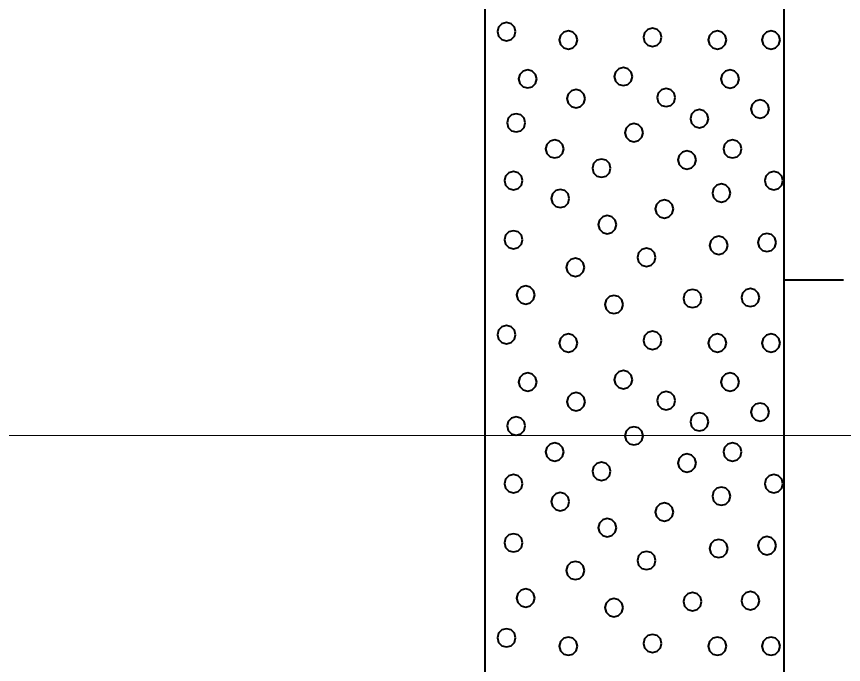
# Model space of a CAD drawing. Extents: x -582 to 653, y -817 to -3.
# Drawn here: x -45.24 to -38.32, y -711.47 to -706.04 of the extents above; entities that cross this region are included whole.
import ezdxf

# ---------------------------------------------------------------- set-up
doc = ezdxf.new("R2010")
doc.units = 0
doc.header["$LTSCALE"] = 0.4
doc.layers.add('27', color=7, linetype='Continuous', lineweight=40)
doc.layers.add('7', color=7, linetype='Continuous', lineweight=13)

msp = doc.modelspace()

# ---------------------------------------------------------------- linework, layer by layer
at = {"layer": '27'}
msp.add_line((-38.3189, -708.2526), (-38.8189, -708.2526), dxfattribs=at)
for points in [[(-41.3189, -693.6526), (-38.8189, -693.6526), (-38.8189, -720.1526), (-41.3189, -720.1526)], [(-41.0645, -706.169), (-41.0747, -706.1309), (-41.1026, -706.103), (-41.1407, -706.0928), (-41.1788, -706.103), (-41.2067, -706.1309), (-41.2169, -706.169), (-41.2067, -706.2071), (-41.1788, -706.235), (-41.1407, -706.2452), (-41.1026, -706.235), (-41.0747, -706.2071)], [(-40.5458, -706.2389), (-40.5561, -706.2008), (-40.5839, -706.1729), (-40.622, -706.1627), (-40.6601, -706.1729), (-40.688, -706.2008), (-40.6982, -706.2389), (-40.688, -706.277), (-40.6601, -706.3049), (-40.622, -706.3151), (-40.5839, -706.3049), (-40.5561, -706.277)], [(-39.8416, -706.2161), (-39.8518, -706.178), (-39.8797, -706.1501), (-39.9178, -706.1399), (-39.9559, -706.1501), (-39.9838, -706.178), (-39.994, -706.2161), (-39.9838, -706.2542), (-39.9559, -706.282), (-39.9178, -706.2923), (-39.8797, -706.282), (-39.8518, -706.2542)], [(-39.2987, -706.2389), (-39.3089, -706.2008), (-39.3368, -706.1729), (-39.3749, -706.1627), (-39.413, -706.1729), (-39.4409, -706.2008), (-39.4511, -706.2389), (-39.4409, -706.277), (-39.413, -706.3049), (-39.3749, -706.3151), (-39.3368, -706.3049), (-39.3089, -706.277)], [(-38.8487, -706.2389), (-38.8589, -706.2008), (-38.8868, -706.1729), (-38.9249, -706.1627), (-38.963, -706.1729), (-38.9909, -706.2008), (-39.0011, -706.2389), (-38.9909, -706.277), (-38.963, -706.3049), (-38.9249, -706.3151), (-38.8868, -706.3049), (-38.8589, -706.277)], [(-40.887, -706.5652), (-40.8972, -706.5271), (-40.9251, -706.4992), (-40.9632, -706.489), (-41.0013, -706.4992), (-41.0292, -706.5271), (-41.0394, -706.5652), (-41.0292, -706.6033), (-41.0013, -706.6312), (-40.9632, -706.6414), (-40.9251, -706.6312), (-40.8972, -706.6033)], [(-40.086, -706.5456), (-40.0962, -706.5075), (-40.1241, -706.4796), (-40.1622, -706.4694), (-40.2003, -706.4796), (-40.2282, -706.5075), (-40.2384, -706.5456), (-40.2282, -706.5837), (-40.2003, -706.6116), (-40.1622, -706.6218), (-40.1241, -706.6116), (-40.0962, -706.5837)], [(-39.1924, -706.5653), (-39.2026, -706.5272), (-39.2305, -706.4993), (-39.2686, -706.4891), (-39.3067, -706.4993), (-39.3346, -706.5272), (-39.3448, -706.5653), (-39.3346, -706.6034), (-39.3067, -706.6313), (-39.2686, -706.6415), (-39.2305, -706.6313), (-39.2026, -706.6034)], [(-39.727, -706.7215), (-39.7372, -706.6834), (-39.7651, -706.6555), (-39.8032, -706.6453), (-39.8413, -706.6555), (-39.8692, -706.6834), (-39.8794, -706.7215), (-39.8692, -706.7596), (-39.8413, -706.7875), (-39.8032, -706.7977), (-39.7651, -706.7875), (-39.7372, -706.7596)], [(-40.482, -706.7305), (-40.4923, -706.6924), (-40.5201, -706.6645), (-40.5582, -706.6543), (-40.5963, -706.6645), (-40.6242, -706.6924), (-40.6344, -706.7305), (-40.6242, -706.7686), (-40.5963, -706.7965), (-40.5582, -706.8067), (-40.5201, -706.7965), (-40.4923, -706.7686)], [(-38.9415, -706.8174), (-38.9517, -706.7793), (-38.9796, -706.7514), (-39.0177, -706.7412), (-39.0558, -706.7514), (-39.0837, -706.7793), (-39.0939, -706.8174), (-39.0837, -706.8555), (-39.0558, -706.8834), (-39.0177, -706.8936), (-38.9796, -706.8834), (-38.9517, -706.8555)], [(-39.4487, -706.8987), (-39.459, -706.8606), (-39.4868, -706.8327), (-39.5249, -706.8225), (-39.563, -706.8327), (-39.5909, -706.8606), (-39.6011, -706.8987), (-39.5909, -706.9368), (-39.563, -706.9647), (-39.5249, -706.9749), (-39.4868, -706.9647), (-39.459, -706.9368)], [(-40.9832, -706.9331), (-40.9934, -706.895), (-41.0213, -706.8671), (-41.0594, -706.8569), (-41.0975, -706.8671), (-41.1254, -706.895), (-41.1356, -706.9331), (-41.1254, -706.9712), (-41.0975, -706.999), (-41.0594, -707.0093), (-41.0213, -706.999), (-40.9934, -706.9712)], [(-39.9971, -707.0163), (-40.0073, -706.9782), (-40.0352, -706.9503), (-40.0733, -706.9401), (-40.1114, -706.9503), (-40.1393, -706.9782), (-40.1495, -707.0163), (-40.1393, -707.0544), (-40.1114, -707.0822), (-40.0733, -707.0925), (-40.0352, -707.0822), (-40.0073, -707.0544)], [(-40.6603, -707.1517), (-40.6705, -707.1136), (-40.6984, -707.0857), (-40.7365, -707.0755), (-40.7746, -707.0857), (-40.8025, -707.1136), (-40.8127, -707.1517), (-40.8025, -707.1898), (-40.7746, -707.2177), (-40.7365, -707.2279), (-40.6984, -707.2177), (-40.6705, -707.1898)], [(-39.1716, -707.1517), (-39.1818, -707.1136), (-39.2097, -707.0857), (-39.2478, -707.0755), (-39.2859, -707.0857), (-39.3138, -707.1136), (-39.324, -707.1517), (-39.3138, -707.1898), (-39.2859, -707.2177), (-39.2478, -707.2279), (-39.2097, -707.2177), (-39.1818, -707.1898)], [(-39.553, -707.2445), (-39.5632, -707.2064), (-39.5911, -707.1785), (-39.6292, -707.1683), (-39.6673, -707.1785), (-39.6952, -707.2064), (-39.7054, -707.2445), (-39.6952, -707.2826), (-39.6673, -707.3105), (-39.6292, -707.3207), (-39.5911, -707.3105), (-39.5632, -707.2826)], [(-40.2687, -707.3132), (-40.2789, -707.2751), (-40.3068, -707.2472), (-40.3449, -707.237), (-40.383, -707.2472), (-40.4109, -707.2751), (-40.4211, -707.3132), (-40.4109, -707.3513), (-40.383, -707.3792), (-40.3449, -707.3894), (-40.3068, -707.3792), (-40.2789, -707.3513)], [(-41.006, -707.4174), (-41.0163, -707.3793), (-41.0441, -707.3514), (-41.0822, -707.3412), (-41.1203, -707.3514), (-41.1482, -707.3793), (-41.1584, -707.4174), (-41.1482, -707.4555), (-41.1203, -707.4834), (-41.0822, -707.4936), (-41.0441, -707.4834), (-41.0163, -707.4555)], [(-38.8258, -707.4174), (-38.836, -707.3793), (-38.8639, -707.3514), (-38.902, -707.3412), (-38.9401, -707.3514), (-38.968, -707.3793), (-38.9782, -707.4174), (-38.968, -707.4555), (-38.9401, -707.4834), (-38.902, -707.4936), (-38.8639, -707.4834), (-38.836, -707.4555)], [(-39.2644, -707.5217), (-39.2746, -707.4836), (-39.3025, -707.4557), (-39.3406, -707.4455), (-39.3787, -707.4557), (-39.4066, -707.4836), (-39.4168, -707.5217), (-39.4066, -707.5598), (-39.3787, -707.5876), (-39.3406, -707.5979), (-39.3025, -707.5876), (-39.2746, -707.5598)], [(-40.6145, -707.5674), (-40.6247, -707.5293), (-40.6526, -707.5014), (-40.6907, -707.4912), (-40.7288, -707.5014), (-40.7567, -707.5293), (-40.7669, -707.5674), (-40.7567, -707.6055), (-40.7288, -707.6334), (-40.6907, -707.6436), (-40.6526, -707.6334), (-40.6247, -707.6055)], [(-39.7424, -707.6551), (-39.7526, -707.617), (-39.7805, -707.5891), (-39.8186, -707.5789), (-39.8567, -707.5891), (-39.8846, -707.617), (-39.8948, -707.6551), (-39.8846, -707.6932), (-39.8567, -707.7211), (-39.8186, -707.7313), (-39.7805, -707.7211), (-39.7526, -707.6932)], [(-40.2204, -707.7861), (-40.2306, -707.748), (-40.2585, -707.7201), (-40.2966, -707.7099), (-40.3347, -707.7201), (-40.3626, -707.748), (-40.3728, -707.7861), (-40.3626, -707.8242), (-40.3347, -707.8521), (-40.2966, -707.8623), (-40.2585, -707.8521), (-40.2306, -707.8242)], [(-41.006, -707.9132), (-41.0163, -707.8751), (-41.0441, -707.8472), (-41.0822, -707.837), (-41.1203, -707.8472), (-41.1482, -707.8751), (-41.1584, -707.9132), (-41.1482, -707.9513), (-41.1203, -707.9792), (-41.0822, -707.9894), (-41.0441, -707.9792), (-41.0163, -707.9513)], [(-39.2873, -707.9602), (-39.2975, -707.9221), (-39.3254, -707.8943), (-39.3635, -707.884), (-39.4016, -707.8943), (-39.4295, -707.9221), (-39.4397, -707.9602), (-39.4295, -707.9983), (-39.4016, -708.0262), (-39.3635, -708.0364), (-39.3254, -708.0262), (-39.2975, -707.9983)], [(-38.883, -707.9361), (-38.8932, -707.898), (-38.9211, -707.8701), (-38.9592, -707.8599), (-38.9973, -707.8701), (-39.0252, -707.898), (-39.0354, -707.9361), (-39.0252, -707.9742), (-38.9973, -708.0021), (-38.9592, -708.0123), (-38.9211, -708.0021), (-38.8932, -707.9742)], [(-39.8924, -708.0607), (-39.9026, -708.0226), (-39.9305, -707.9947), (-39.9686, -707.9845), (-40.0067, -707.9947), (-40.0346, -708.0226), (-40.0448, -708.0607), (-40.0346, -708.0988), (-40.0067, -708.1267), (-39.9686, -708.1369), (-39.9305, -708.1267), (-39.9026, -708.0988)], [(-40.4874, -708.1446), (-40.4976, -708.1065), (-40.5255, -708.0786), (-40.5636, -708.0684), (-40.6017, -708.0786), (-40.6296, -708.1065), (-40.6398, -708.1446), (-40.6296, -708.1827), (-40.6017, -708.2106), (-40.5636, -708.2208), (-40.5255, -708.2106), (-40.4976, -708.1827)], [(-40.9031, -708.3759), (-40.9133, -708.3378), (-40.9412, -708.31), (-40.9793, -708.2997), (-41.0174, -708.31), (-41.0453, -708.3378), (-41.0555, -708.3759), (-41.0453, -708.414), (-41.0174, -708.4419), (-40.9793, -708.4521), (-40.9412, -708.4419), (-40.9133, -708.414)], [(-40.1645, -708.456), (-40.1747, -708.4179), (-40.2026, -708.39), (-40.2407, -708.3798), (-40.2788, -708.39), (-40.3067, -708.4179), (-40.3169, -708.456), (-40.3067, -708.4941), (-40.2788, -708.522), (-40.2407, -708.5322), (-40.2026, -708.522), (-40.1747, -708.4941)], [(-39.5072, -708.4052), (-39.5174, -708.3671), (-39.5453, -708.3392), (-39.5834, -708.329), (-39.6215, -708.3392), (-39.6494, -708.3671), (-39.6596, -708.4052), (-39.6494, -708.4433), (-39.6215, -708.4712), (-39.5834, -708.4814), (-39.5453, -708.4712), (-39.5174, -708.4433)], [(-39.0216, -708.3976), (-39.0318, -708.3595), (-39.0597, -708.3316), (-39.0978, -708.3214), (-39.1359, -708.3316), (-39.1638, -708.3595), (-39.174, -708.3976), (-39.1638, -708.4357), (-39.1359, -708.4636), (-39.0978, -708.4738), (-39.0597, -708.4636), (-39.0318, -708.4357)], [(-41.0645, -708.709), (-41.0747, -708.6709), (-41.1026, -708.643), (-41.1407, -708.6328), (-41.1788, -708.643), (-41.2067, -708.6709), (-41.2169, -708.709), (-41.2067, -708.7471), (-41.1788, -708.775), (-41.1407, -708.7852), (-41.1026, -708.775), (-41.0747, -708.7471)], [(-40.5458, -708.7789), (-40.5561, -708.7408), (-40.5839, -708.7129), (-40.622, -708.7027), (-40.6601, -708.7129), (-40.688, -708.7408), (-40.6982, -708.7789), (-40.688, -708.817), (-40.6601, -708.8449), (-40.622, -708.8551), (-40.5839, -708.8449), (-40.5561, -708.817)], [(-39.8416, -708.7561), (-39.8518, -708.718), (-39.8797, -708.6901), (-39.9178, -708.6799), (-39.9559, -708.6901), (-39.9838, -708.718), (-39.994, -708.7561), (-39.9838, -708.7942), (-39.9559, -708.822), (-39.9178, -708.8323), (-39.8797, -708.822), (-39.8518, -708.7942)], [(-39.2987, -708.7789), (-39.3089, -708.7408), (-39.3368, -708.7129), (-39.3749, -708.7027), (-39.413, -708.7129), (-39.4409, -708.7408), (-39.4511, -708.7789), (-39.4409, -708.817), (-39.413, -708.8449), (-39.3749, -708.8551), (-39.3368, -708.8449), (-39.3089, -708.817)], [(-38.8487, -708.7789), (-38.8589, -708.7408), (-38.8868, -708.7129), (-38.9249, -708.7027), (-38.963, -708.7129), (-38.9909, -708.7408), (-39.0011, -708.7789), (-38.9909, -708.817), (-38.963, -708.8449), (-38.9249, -708.8551), (-38.8868, -708.8449), (-38.8589, -708.817)], [(-40.887, -709.1052), (-40.8972, -709.0671), (-40.9251, -709.0392), (-40.9632, -709.029), (-41.0013, -709.0392), (-41.0292, -709.0671), (-41.0394, -709.1052), (-41.0292, -709.1433), (-41.0013, -709.1712), (-40.9632, -709.1814), (-40.9251, -709.1712), (-40.8972, -709.1433)], [(-40.086, -709.0856), (-40.0962, -709.0475), (-40.1241, -709.0196), (-40.1622, -709.0094), (-40.2003, -709.0196), (-40.2282, -709.0475), (-40.2384, -709.0856), (-40.2282, -709.1237), (-40.2003, -709.1516), (-40.1622, -709.1618), (-40.1241, -709.1516), (-40.0962, -709.1237)], [(-39.1924, -709.1053), (-39.2026, -709.0672), (-39.2305, -709.0393), (-39.2686, -709.0291), (-39.3067, -709.0393), (-39.3346, -709.0672), (-39.3448, -709.1053), (-39.3346, -709.1434), (-39.3067, -709.1713), (-39.2686, -709.1815), (-39.2305, -709.1713), (-39.2026, -709.1434)], [(-40.482, -709.2705), (-40.4923, -709.2324), (-40.5201, -709.2045), (-40.5582, -709.1943), (-40.5963, -709.2045), (-40.6242, -709.2324), (-40.6344, -709.2705), (-40.6242, -709.3086), (-40.5963, -709.3365), (-40.5582, -709.3467), (-40.5201, -709.3365), (-40.4923, -709.3086)], [(-39.727, -709.2615), (-39.7372, -709.2234), (-39.7651, -709.1955), (-39.8032, -709.1853), (-39.8413, -709.1955), (-39.8692, -709.2234), (-39.8794, -709.2615), (-39.8692, -709.2996), (-39.8413, -709.3275), (-39.8032, -709.3377), (-39.7651, -709.3275), (-39.7372, -709.2996)], [(-38.9415, -709.3574), (-38.9517, -709.3193), (-38.9796, -709.2914), (-39.0177, -709.2812), (-39.0558, -709.2914), (-39.0837, -709.3193), (-39.0939, -709.3574), (-39.0837, -709.3955), (-39.0558, -709.4234), (-39.0177, -709.4336), (-38.9796, -709.4234), (-38.9517, -709.3955)], [(-40.9832, -709.4731), (-40.9934, -709.435), (-41.0213, -709.4071), (-41.0594, -709.3969), (-41.0975, -709.4071), (-41.1254, -709.435), (-41.1356, -709.4731), (-41.1254, -709.5112), (-41.0975, -709.539), (-41.0594, -709.5493), (-41.0213, -709.539), (-40.9934, -709.5112)], [(-39.4487, -709.4387), (-39.459, -709.4006), (-39.4868, -709.3727), (-39.5249, -709.3625), (-39.563, -709.3727), (-39.5909, -709.4006), (-39.6011, -709.4387), (-39.5909, -709.4768), (-39.563, -709.5047), (-39.5249, -709.5149), (-39.4868, -709.5047), (-39.459, -709.4768)], [(-39.9971, -709.5563), (-40.0073, -709.5182), (-40.0352, -709.4903), (-40.0733, -709.4801), (-40.1114, -709.4903), (-40.1393, -709.5182), (-40.1495, -709.5563), (-40.1393, -709.5944), (-40.1114, -709.6222), (-40.0733, -709.6325), (-40.0352, -709.6222), (-40.0073, -709.5944)], [(-40.6603, -709.6917), (-40.6705, -709.6536), (-40.6984, -709.6257), (-40.7365, -709.6155), (-40.7746, -709.6257), (-40.8025, -709.6536), (-40.8127, -709.6917), (-40.8025, -709.7298), (-40.7746, -709.7577), (-40.7365, -709.7679), (-40.6984, -709.7577), (-40.6705, -709.7298)], [(-39.1716, -709.6917), (-39.1818, -709.6536), (-39.2097, -709.6257), (-39.2478, -709.6155), (-39.2859, -709.6257), (-39.3138, -709.6536), (-39.324, -709.6917), (-39.3138, -709.7298), (-39.2859, -709.7577), (-39.2478, -709.7679), (-39.2097, -709.7577), (-39.1818, -709.7298)], [(-39.553, -709.7845), (-39.5632, -709.7464), (-39.5911, -709.7185), (-39.6292, -709.7083), (-39.6673, -709.7185), (-39.6952, -709.7464), (-39.7054, -709.7845), (-39.6952, -709.8226), (-39.6673, -709.8505), (-39.6292, -709.8607), (-39.5911, -709.8505), (-39.5632, -709.8226)], [(-40.2687, -709.8532), (-40.2789, -709.8151), (-40.3068, -709.7872), (-40.3449, -709.777), (-40.383, -709.7872), (-40.4109, -709.8151), (-40.4211, -709.8532), (-40.4109, -709.8913), (-40.383, -709.9192), (-40.3449, -709.9294), (-40.3068, -709.9192), (-40.2789, -709.8913)], [(-41.006, -709.9574), (-41.0163, -709.9193), (-41.0441, -709.8914), (-41.0822, -709.8812), (-41.1203, -709.8914), (-41.1482, -709.9193), (-41.1584, -709.9574), (-41.1482, -709.9955), (-41.1203, -710.0234), (-41.0822, -710.0336), (-41.0441, -710.0234), (-41.0163, -709.9955)], [(-38.8258, -709.9574), (-38.836, -709.9193), (-38.8639, -709.8914), (-38.902, -709.8812), (-38.9401, -709.8914), (-38.968, -709.9193), (-38.9782, -709.9574), (-38.968, -709.9955), (-38.9401, -710.0234), (-38.902, -710.0336), (-38.8639, -710.0234), (-38.836, -709.9955)], [(-40.6145, -710.1074), (-40.6247, -710.0693), (-40.6526, -710.0414), (-40.6907, -710.0312), (-40.7288, -710.0414), (-40.7567, -710.0693), (-40.7669, -710.1074), (-40.7567, -710.1455), (-40.7288, -710.1734), (-40.6907, -710.1836), (-40.6526, -710.1734), (-40.6247, -710.1455)], [(-39.2644, -710.0617), (-39.2746, -710.0236), (-39.3025, -709.9957), (-39.3406, -709.9855), (-39.3787, -709.9957), (-39.4066, -710.0236), (-39.4168, -710.0617), (-39.4066, -710.0998), (-39.3787, -710.1276), (-39.3406, -710.1379), (-39.3025, -710.1276), (-39.2746, -710.0998)], [(-39.7424, -710.1951), (-39.7526, -710.157), (-39.7805, -710.1291), (-39.8186, -710.1189), (-39.8567, -710.1291), (-39.8846, -710.157), (-39.8948, -710.1951), (-39.8846, -710.2332), (-39.8567, -710.2611), (-39.8186, -710.2713), (-39.7805, -710.2611), (-39.7526, -710.2332)], [(-40.2204, -710.3261), (-40.2306, -710.288), (-40.2585, -710.2601), (-40.2966, -710.2499), (-40.3347, -710.2601), (-40.3626, -710.288), (-40.3728, -710.3261), (-40.3626, -710.3642), (-40.3347, -710.3921), (-40.2966, -710.4023), (-40.2585, -710.3921), (-40.2306, -710.3642)], [(-41.006, -710.4532), (-41.0163, -710.4151), (-41.0441, -710.3872), (-41.0822, -710.377), (-41.1203, -710.3872), (-41.1482, -710.4151), (-41.1584, -710.4532), (-41.1482, -710.4913), (-41.1203, -710.5192), (-41.0822, -710.5294), (-41.0441, -710.5192), (-41.0163, -710.4913)], [(-39.2873, -710.5002), (-39.2975, -710.4621), (-39.3254, -710.4343), (-39.3635, -710.424), (-39.4016, -710.4343), (-39.4295, -710.4621), (-39.4397, -710.5002), (-39.4295, -710.5383), (-39.4016, -710.5662), (-39.3635, -710.5764), (-39.3254, -710.5662), (-39.2975, -710.5383)], [(-38.883, -710.4761), (-38.8932, -710.438), (-38.9211, -710.4101), (-38.9592, -710.3999), (-38.9973, -710.4101), (-39.0252, -710.438), (-39.0354, -710.4761), (-39.0252, -710.5142), (-38.9973, -710.5421), (-38.9592, -710.5523), (-38.9211, -710.5421), (-38.8932, -710.5142)], [(-39.8924, -710.6007), (-39.9026, -710.5626), (-39.9305, -710.5347), (-39.9686, -710.5245), (-40.0067, -710.5347), (-40.0346, -710.5626), (-40.0448, -710.6007), (-40.0346, -710.6388), (-40.0067, -710.6667), (-39.9686, -710.6769), (-39.9305, -710.6667), (-39.9026, -710.6388)], [(-40.4874, -710.6846), (-40.4976, -710.6465), (-40.5255, -710.6186), (-40.5636, -710.6084), (-40.6017, -710.6186), (-40.6296, -710.6465), (-40.6398, -710.6846), (-40.6296, -710.7227), (-40.6017, -710.7506), (-40.5636, -710.7608), (-40.5255, -710.7506), (-40.4976, -710.7227)], [(-40.9031, -710.9159), (-40.9133, -710.8778), (-40.9412, -710.85), (-40.9793, -710.8397), (-41.0174, -710.85), (-41.0453, -710.8778), (-41.0555, -710.9159), (-41.0453, -710.954), (-41.0174, -710.9819), (-40.9793, -710.9921), (-40.9412, -710.9819), (-40.9133, -710.954)], [(-39.5072, -710.9452), (-39.5174, -710.9071), (-39.5453, -710.8792), (-39.5834, -710.869), (-39.6215, -710.8792), (-39.6494, -710.9071), (-39.6596, -710.9452), (-39.6494, -710.9833), (-39.6215, -711.0112), (-39.5834, -711.0214), (-39.5453, -711.0112), (-39.5174, -710.9833)], [(-39.0216, -710.9376), (-39.0318, -710.8995), (-39.0597, -710.8716), (-39.0978, -710.8614), (-39.1359, -710.8716), (-39.1638, -710.8995), (-39.174, -710.9376), (-39.1638, -710.9757), (-39.1359, -711.0036), (-39.0978, -711.0138), (-39.0597, -711.0036), (-39.0318, -710.9757)], [(-40.1645, -710.996), (-40.1747, -710.9579), (-40.2026, -710.93), (-40.2407, -710.9198), (-40.2788, -710.93), (-40.3067, -710.9579), (-40.3169, -710.996), (-40.3067, -711.0341), (-40.2788, -711.062), (-40.2407, -711.0722), (-40.2026, -711.062), (-40.1747, -711.0341)], [(-41.0645, -711.249), (-41.0747, -711.2109), (-41.1026, -711.183), (-41.1407, -711.1728), (-41.1788, -711.183), (-41.2067, -711.2109), (-41.2169, -711.249), (-41.2067, -711.2871), (-41.1788, -711.315), (-41.1407, -711.3252), (-41.1026, -711.315), (-41.0747, -711.2871)], [(-40.5458, -711.3189), (-40.5561, -711.2808), (-40.5839, -711.2529), (-40.622, -711.2427), (-40.6601, -711.2529), (-40.688, -711.2808), (-40.6982, -711.3189), (-40.688, -711.357), (-40.6601, -711.3849), (-40.622, -711.3951), (-40.5839, -711.3849), (-40.5561, -711.357)], [(-39.8416, -711.2961), (-39.8518, -711.258), (-39.8797, -711.2301), (-39.9178, -711.2199), (-39.9559, -711.2301), (-39.9838, -711.258), (-39.994, -711.2961), (-39.9838, -711.3342), (-39.9559, -711.362), (-39.9178, -711.3723), (-39.8797, -711.362), (-39.8518, -711.3342)], [(-39.2987, -711.3189), (-39.3089, -711.2808), (-39.3368, -711.2529), (-39.3749, -711.2427), (-39.413, -711.2529), (-39.4409, -711.2808), (-39.4511, -711.3189), (-39.4409, -711.357), (-39.413, -711.3849), (-39.3749, -711.3951), (-39.3368, -711.3849), (-39.3089, -711.357)], [(-38.8487, -711.3189), (-38.8589, -711.2808), (-38.8868, -711.2529), (-38.9249, -711.2427), (-38.963, -711.2529), (-38.9909, -711.2808), (-39.0011, -711.3189), (-38.9909, -711.357), (-38.963, -711.3849), (-38.9249, -711.3951), (-38.8868, -711.3849), (-38.8589, -711.357)]]:
    msp.add_lwpolyline(points, close=True, dxfattribs=at)
at = {"layer": '7'}
for p, q in [((-81.3332, -709.5526), (-41.3189, -709.5526)), ((-61.5437, -709.5526), (-28.9686, -709.5526)), ((-38.8189, -709.5526), (9.9605, -709.5526))]:
    msp.add_line(p, q, dxfattribs=at)

doc.saveas('drawing.dxf')
